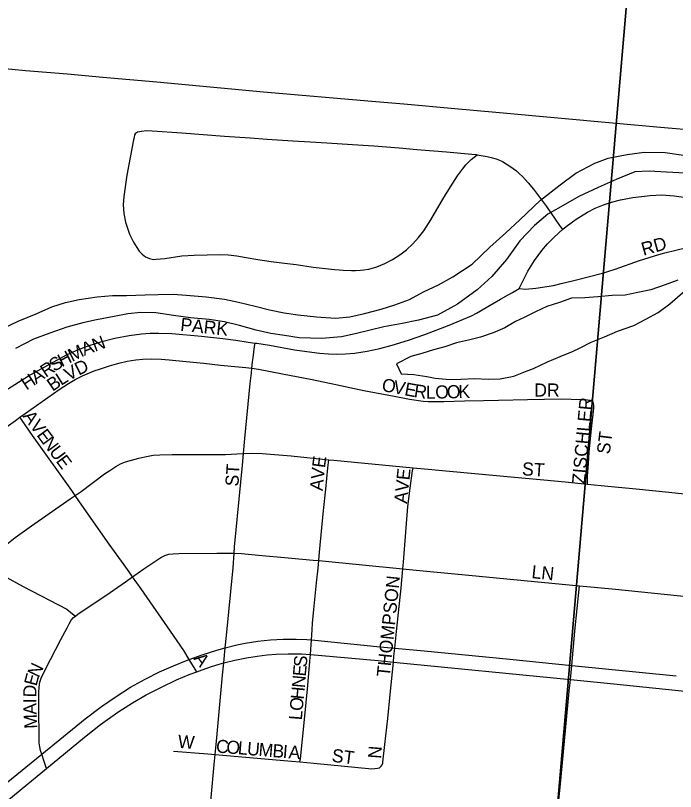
# Model space of a CAD drawing. Extents: x -209 to 4852, y 0 to 905.
# Drawn here: x 81.27 to 90.79, y 279.43 to 290.63 of the extents above; entities that cross this region are included whole.
import ezdxf

# ---------------------------------------------------------------- set-up
doc = ezdxf.new("R2010")
doc.units = 0
for name, color, linetype in [('GM_X_Airport_Location_Class_2', 7, 'Continuous'), ('GM_X_Airport_Location_Class_3', 7, 'Continuous'), ('GM_X_Corporation', 7, 'Continuous'), ('GM_X_Major_Lake', 7, 'Continuous'), ('GM_X_Major_River', 7, 'Continuous'), ('GM_X_Minor_River', 7, 'Continuous'), ('GM_X_US_Route', 7, 'Continuous')]:
    doc.layers.add(name, color=color, linetype=linetype)

msp = doc.modelspace()

# ---------------------------------------------------------------- linework, layer by layer
at = {"layer": 'GM_X_Airport_Location_Class_2'}
for points in [[(82.999, 288.935), (83.03, 288.951), (83.085, 288.964), (83.159, 288.971), (83.238, 288.965), (83.668, 288.938), (84.284, 288.892), (84.654, 288.865), (84.9, 288.847), (85.27, 288.823), (85.517, 288.809), (85.761, 288.795), (86.131, 288.77), (86.438, 288.749), (86.805, 288.721), (87.058, 288.696), (87.486, 288.665), (87.852, 288.63), (87.914, 288.624), (87.93, 288.622)], [(82.999, 288.935), (82.986, 288.907), (82.978, 288.87), (82.971, 288.836), (82.875, 288.328), (82.829, 288.021), (82.823, 287.897), (82.825, 287.835), (82.831, 287.773), (82.855, 287.651), (82.872, 287.591), (82.893, 287.533), (82.914, 287.475), (82.942, 287.416), (82.971, 287.36), (83.019, 287.282), (83.054, 287.232), (83.096, 287.186), (83.145, 287.15), (83.202, 287.124), (83.259, 287.112), (83.298, 287.114), (83.42, 287.127), (83.666, 287.161), (83.847, 287.171), (84.035, 287.177), (84.222, 287.18), (84.334, 287.177), (84.459, 287.161), (84.595, 287.138), (84.766, 287.11), (84.956, 287.083), (85.148, 287.059), (85.317, 287.037), (85.562, 287.001), (85.871, 286.965), (85.942, 286.959), (85.993, 286.957), (86.113, 286.952), (86.175, 286.952), (86.243, 286.955), (86.295, 286.96), (86.364, 286.972), (86.481, 287.006), (86.596, 287.052), (86.706, 287.11), (86.81, 287.177), (86.909, 287.251), (87.001, 287.334), (87.083, 287.427), (87.157, 287.526), (87.259, 287.682), (87.447, 288.003), (87.576, 288.213), (87.646, 288.315), (87.718, 288.415), (87.765, 288.474), (87.842, 288.553), (87.93, 288.622)], [(87.93, 288.622), (88.073, 288.598), (88.132, 288.584), (88.201, 288.565), (88.252, 288.545), (88.294, 288.523), (88.346, 288.491), (88.397, 288.458), (88.447, 288.424), (88.495, 288.388), (88.541, 288.348), (88.584, 288.306), (88.624, 288.261), (88.664, 288.215), (88.743, 288.124), (88.855, 287.973), (88.929, 287.874), (89.118, 287.603), (89.16, 287.544)], [(89.16, 287.544), (89.21, 287.586), (89.358, 287.692), (89.52, 287.795), (89.631, 287.853), (89.751, 287.899), (89.867, 287.938), (89.996, 287.969), (90.172, 288.004), (90.425, 288.035), (90.589, 288.042), (90.77, 288.029), (90.941, 288.004)], [(88.536, 286.693), (88.657, 286.942), (88.756, 287.096), (88.863, 287.238), (88.941, 287.336), (89.022, 287.419), (89.109, 287.501), (89.16, 287.544)], [(88.536, 286.693), (88.625, 286.684), (88.773, 286.695), (89.03, 286.737), (89.142, 286.764), (89.321, 286.808), (89.738, 286.913), (89.921, 286.971), (90.271, 287.097), (90.549, 287.181), (90.636, 287.206), (91.113, 287.323), (91.302, 287.354), (91.441, 287.367), (91.563, 287.367), (91.682, 287.366), (91.798, 287.364), (92.144, 287.334), (92.191, 287.33)], [(84.725, 285.905), (84.751, 285.902), (84.933, 285.873), (85.292, 285.807), (85.471, 285.781), (85.655, 285.758), (85.782, 285.747), (85.902, 285.743), (86.03, 285.747), (86.16, 285.758), (86.339, 285.789), (86.522, 285.827), (86.703, 285.875), (86.938, 285.946), (87.173, 286.026), (87.526, 286.164), (87.844, 286.297), (87.916, 286.334), (88.059, 286.416), (88.263, 286.537), (88.373, 286.6), (88.44, 286.636), (88.536, 286.693)], [(81.114, 285.214), (81.456, 285.433), (81.779, 285.612), (82.004, 285.734), (82.178, 285.812), (82.331, 285.867), (82.514, 285.928), (82.699, 285.977), (82.906, 286.015), (83.084, 286.039), (83.209, 286.046), (83.337, 286.048), (83.525, 286.043), (83.949, 286.003), (84.261, 285.969), (84.445, 285.944), (84.626, 285.919), (84.725, 285.905)], [(84.677, 285.543), (84.689, 285.635), (84.697, 285.693), (84.708, 285.775), (84.718, 285.855), (84.725, 285.905)], [(81.332, 284.834), (81.408, 284.889), (81.654, 285.063), (81.899, 285.235), (82.032, 285.322), (82.129, 285.379), (82.232, 285.431), (82.404, 285.504), (82.495, 285.534), (82.626, 285.578), (82.759, 285.616), (82.879, 285.642), (83.005, 285.663), (83.107, 285.672), (83.229, 285.677), (83.368, 285.672), (83.486, 285.662), (83.73, 285.639), (83.986, 285.614), (84.224, 285.588), (84.484, 285.562), (84.59, 285.552), (84.677, 285.543)], [(84.556, 284.31), (84.575, 284.527), (84.653, 285.321), (84.67, 285.475), (84.677, 285.543)], [(84.677, 285.543), (84.773, 285.53), (85.122, 285.46), (85.546, 285.38), (85.89, 285.306), (86.294, 285.222), (86.731, 285.136), (86.952, 285.096), (87.151, 285.065), (87.221, 285.061), (87.445, 285.063), (87.745, 285.069), (88.021, 285.074), (88.236, 285.079), (88.656, 285.09), (89.144, 285.098), (89.425, 285.092), (89.49, 285.088), (89.55, 285.08), (89.592, 285.067)], [(89.522, 283.869), (89.522, 283.938), (89.521, 283.984), (89.532, 284.169), (89.544, 284.332), (89.579, 284.668), (89.611, 284.967), (89.612, 285.002), (89.607, 285.032), (89.592, 285.067)], [(79.646, 283.329), (79.702, 283.435), (79.766, 283.54), (79.84, 283.638), (80.006, 283.822), (80.181, 283.998), (80.273, 284.079), (80.42, 284.193), (80.624, 284.334), (81.015, 284.61), (81.269, 284.789), (81.332, 284.834)], [(82.13, 283.706), (82.082, 283.776), (81.513, 284.572), (81.366, 284.785), (81.332, 284.834)], [(82.13, 283.706), (82.216, 283.764), (82.554, 284.016), (82.63, 284.068), (82.714, 284.126), (82.781, 284.161), (82.856, 284.191), (82.941, 284.217), (83.046, 284.245), (83.134, 284.264), (83.252, 284.285), (83.351, 284.294), (83.526, 284.296), (83.851, 284.298), (84.144, 284.298), (84.299, 284.298), (84.459, 284.305), (84.556, 284.31)], [(84.422, 282.871), (84.429, 282.965), (84.494, 283.654), (84.541, 284.143), (84.556, 284.31)], [(84.556, 284.31), (84.683, 284.318), (84.827, 284.313), (85.246, 284.277), (85.787, 284.222)], [(85.642, 282.766), (85.653, 282.89), (85.713, 283.49), (85.744, 283.798), (85.775, 284.106), (85.787, 284.222)], [(85.787, 284.222), (85.861, 284.214), (87.003, 284.105)], [(86.856, 282.646), (86.864, 282.743), (86.898, 283.175), (86.929, 283.545), (86.961, 283.812), (86.997, 284.062), (87.003, 284.105)], [(87.003, 284.105), (87.22, 284.084), (87.529, 284.054), (88.518, 283.967), (88.888, 283.932), (89.197, 283.902), (89.522, 283.869)], [(89.522, 283.869), (89.814, 283.839), (90.223, 283.801), (90.694, 283.755), (91.146, 283.705), (91.28, 283.69)], [(80.859, 282.675), (80.915, 282.758), (80.969, 282.823), (81.046, 282.911), (81.143, 283.004), (81.262, 283.101), (81.499, 283.269), (82.057, 283.656), (82.13, 283.706)], [(82.957, 282.534), (82.909, 282.602), (82.835, 282.704), (82.621, 283.005), (82.193, 283.612), (82.13, 283.706)], [(82.957, 282.534), (83.12, 282.648), (83.365, 282.812), (83.422, 282.84), (83.479, 282.857), (83.542, 282.864), (83.626, 282.869), (84.171, 282.873), (84.35, 282.875), (84.422, 282.871)], [(84.293, 281.507), (84.311, 281.685), (84.407, 282.662), (84.422, 282.871)], [(84.422, 282.871), (84.53, 282.866), (84.775, 282.845), (85.201, 282.805), (85.564, 282.773), (85.642, 282.766)], [(85.537, 281.621), (85.547, 281.768), (85.553, 281.861), (85.566, 282.013), (85.609, 282.443), (85.632, 282.658), (85.642, 282.766)], [(85.642, 282.766), (86.856, 282.646)], [(80.859, 282.675), (80.892, 282.657), (81.378, 282.392), (82.008, 282.063), (82.091, 281.996), (82.131, 281.965)], [(86.742, 281.504), (86.766, 281.744), (86.83, 282.373), (86.856, 282.646)], [(86.856, 282.646), (87.001, 282.632), (87.955, 282.539), (89.404, 282.402)], [(82.131, 281.965), (82.173, 281.997), (82.31, 282.087), (82.632, 282.308), (82.853, 282.462), (82.957, 282.534)], [(83.774, 281.34), (83.696, 281.47), (83.502, 281.748), (83.079, 282.359), (82.957, 282.534)], [(89.292, 281.253), (89.337, 281.747), (89.404, 282.402)], [(89.404, 282.402), (89.874, 282.358), (90.863, 282.259), (91.136, 282.233)], [(81.647, 279.973), (81.63, 280.028), (81.619, 280.08), (81.611, 280.136), (81.606, 280.703), (81.605, 280.861), (81.608, 280.938), (81.62, 281.01), (81.637, 281.07), (81.667, 281.132), (81.771, 281.338), (81.922, 281.626), (82.011, 281.796), (82.043, 281.856), (82.072, 281.905), (82.104, 281.945), (82.131, 281.965)], [(85.522, 281.409), (85.537, 281.621)], [(84.273, 281.293), (84.293, 281.507)], [(86.72, 281.302), (86.728, 281.388), (86.742, 281.504)], [(85.372, 279.861), (85.377, 279.904), (85.436, 280.475), (85.486, 280.966), (85.515, 281.314), (85.522, 281.409)], [(83.882, 281.163), (83.814, 281.276), (83.774, 281.34)], [(84.147, 279.968), (84.167, 280.159), (84.256, 281.111), (84.273, 281.293)], [(86.517, 279.777), (86.542, 279.801), (86.557, 279.821), (86.565, 279.841), (86.569, 279.858), (86.597, 280.113), (86.637, 280.488), (86.672, 280.833), (86.72, 281.302)], [(89.273, 281.052), (89.292, 281.253)], [(88.949, 277.487), (88.954, 277.563), (88.965, 277.73), (89.045, 278.652), (89.096, 279.21), (89.142, 279.647), (89.257, 280.882), (89.273, 281.052)], [(83.545, 280.015), (84.043, 279.977), (84.147, 279.968)], [(81.713, 279.765), (81.681, 279.867), (81.647, 279.973)], [(83.949, 277.813), (83.957, 277.901), (83.996, 278.346), (84.017, 278.564), (84.041, 278.812), (84.132, 279.823), (84.147, 279.968)], [(84.147, 279.968), (84.261, 279.959), (85.25, 279.873), (85.372, 279.861)], [(85.372, 279.861), (85.571, 279.841), (86.41, 279.761), (86.451, 279.764), (86.49, 279.771), (86.517, 279.777)]]:
    msp.add_lwpolyline(points, dxfattribs=at)
at = {"layer": 'GM_X_Corporation'}
for points in [[(81.133, 279.553), (81.647, 279.973), (82.273, 280.483), (82.509, 280.661), (82.72, 280.807), (82.929, 280.938), (83.138, 281.057), (83.343, 281.161), (83.548, 281.249), (83.734, 281.325), (83.774, 281.34), (83.962, 281.407), (84.172, 281.474), (84.293, 281.507), (84.462, 281.551), (84.581, 281.575), (84.763, 281.604), (84.947, 281.624), (85.131, 281.634), (85.316, 281.634), (85.472, 281.627), (85.537, 281.621), (86.53, 281.524), (86.742, 281.504), (87.164, 281.463), (88.397, 281.343), (89.292, 281.253), (90.799, 281.101)], [(81.713, 279.765), (82.265, 280.219), (82.496, 280.402), (82.742, 280.578), (82.958, 280.716), (83.155, 280.828), (83.374, 280.941), (83.589, 281.044), (83.773, 281.121), (83.882, 281.163), (83.96, 281.192), (84.093, 281.239), (84.205, 281.273), (84.273, 281.293), (84.434, 281.329), (84.598, 281.363), (84.754, 281.387), (84.898, 281.405), (85.028, 281.415), (85.202, 281.421), (85.395, 281.419), (85.522, 281.409), (85.686, 281.397), (86.499, 281.324), (86.72, 281.302), (89.273, 281.052), (89.9, 280.99), (91.065, 280.87)], [(79.133, 277.839), (79.243, 277.885), (79.406, 277.968), (79.692, 278.147), (79.805, 278.229), (80.068, 278.418), (80.366, 278.655), (80.378, 278.665), (81.363, 279.476), (81.713, 279.765)]]:
    msp.add_lwpolyline(points, dxfattribs=at)
at = {"layer": 'GM_X_Major_Lake'}
for points in [[(81.076, 286.111), (81.306, 286.219), (81.567, 286.327), (81.79, 286.428), (81.988, 286.492), (82.187, 286.533), (82.446, 286.573), (82.666, 286.59), (82.871, 286.593), (83.137, 286.602), (83.327, 286.605), (83.54, 286.608), (83.729, 286.595), (84.017, 286.573), (84.282, 286.537), (84.486, 286.494), (84.727, 286.435), (84.931, 286.385), (85.143, 286.342), (85.339, 286.314), (85.612, 286.285), (85.885, 286.263), (86.09, 286.281), (86.304, 286.33), (86.541, 286.392), (86.739, 286.456), (86.954, 286.535), (87.154, 286.644), (87.369, 286.745), (87.577, 286.862), (87.854, 287.045), (88.111, 287.29), (88.343, 287.497), (88.545, 287.683), (88.84, 287.965), (89.127, 288.186), (89.351, 288.355), (89.627, 288.501), (89.819, 288.572), (90.094, 288.627), (90.337, 288.659), (90.641, 288.652), (90.906, 288.615)], [(90.93, 288.356), (90.657, 288.37), (90.407, 288.384), (90.201, 288.373), (89.933, 288.266), (89.672, 288.15), (89.396, 288.02), (89.203, 287.91), (88.949, 287.764), (88.756, 287.602), (88.545, 287.379), (88.349, 287.11), (88.138, 286.864), (87.929, 286.671), (87.643, 286.465), (87.358, 286.305), (87.083, 286.235), (86.847, 286.187), (86.58, 286.141), (86.382, 286.092), (86.168, 286.036), (85.969, 285.995), (85.688, 285.972), (85.362, 285.979), (85.15, 286.015), (84.953, 286.042), (84.742, 286.093), (84.501, 286.159), (84.282, 286.21), (84.062, 286.246), (83.79, 286.267), (83.548, 286.303), (83.29, 286.34), (83.078, 286.345), (82.888, 286.326), (82.689, 286.286), (82.438, 286.238), (82.239, 286.197), (82.01, 286.134), (81.765, 286.049), (81.528, 285.963), (81.266, 285.825)]]:
    msp.add_lwpolyline(points, dxfattribs=at)
at = {"layer": 'GM_X_Major_River'}
for points in [[(90.822, 286.812), (90.64, 286.745), (90.435, 286.671), (90.245, 286.635), (90.063, 286.598), (89.874, 286.592), (89.67, 286.57), (89.481, 286.557), (89.291, 286.551), (89.117, 286.491), (88.935, 286.432), (88.768, 286.357), (88.608, 286.275)], [(90.281, 286.204), (90.363, 286.247), (90.538, 286.344), (90.706, 286.472), (91.071, 286.788)], [(88.608, 286.275), (88.479, 286.215), (88.327, 286.125), (88.16, 286.05), (87.978, 285.991), (87.804, 285.947), (87.629, 285.91), (87.462, 285.851), (87.296, 285.806), (87.129, 285.754), (86.97, 285.71), (86.765, 285.605)], [(86.765, 285.605), (86.831, 285.461), (87.013, 285.452), (87.202, 285.42), (87.323, 285.396), (87.535, 285.379), (87.693, 285.386), (87.89, 285.392), (88.087, 285.383), (88.261, 285.389), (88.458, 285.426), (88.625, 285.493), (88.739, 285.538), (88.944, 285.635), (89.126, 285.709), (89.301, 285.784), (89.414, 285.836), (89.574, 285.918), (89.764, 285.993), (89.953, 286.075), (90.189, 286.157), (90.281, 286.204)]]:
    msp.add_lwpolyline(points, dxfattribs=at)
at = {"layer": 'GM_X_Minor_River'}
for points in [[(70.559, 299.335), (90.648, 297.385), (88.927, 277.384), (68.709, 279.29)], [(90.648, 297.385), (110.863, 295.32), (108.909, 275.428), (88.927, 277.384)]]:
    msp.add_lwpolyline(points, close=True, dxfattribs=at)
at = {"layer": 'GM_X_US_Route'}
msp.add_lwpolyline([(91.137, 288.967), (90.572, 289.017), (89.934, 289.071), (88.197, 289.23), (87.604, 289.283), (86.869, 289.349), (86.408, 289.39), (84.845, 289.526), (83.306, 289.667), (82.527, 289.737), (82.02, 289.783), (81.717, 289.808), (81.41, 289.833), (81.011, 289.872)], dxfattribs=at)

# ---------------------------------------------------------------- texts
at = {"layer": 'GM_X_Airport_Location_Class_3'}
for s, height, rotation, p in [('RD', 0.1894, 15.5291, (90.326, 287.164)), ('PARK', 0.1894, 353.9259, (83.639, 286.082)), ('N', 0.189, 20.6405, (82.414, 285.777)), ('M', 0.189, 26.2229, (82.084, 285.63)), ('A', 0.189, 21.1317, (82.259, 285.717)), ('H', 0.189, 27.1223, (81.936, 285.554)), ('R', 0.189, 33.4498, (81.704, 285.401)), ('S', 0.189, 33.4572, (81.83, 285.484)), ('V', 0.189, 28.5599, (82.035, 285.355)), ('D', 0.189, 26.3109, (82.18, 285.433)), ('A', 0.189, 33.4233, (81.565, 285.309)), ('H', 0.189, 33.4536, (81.426, 285.217)), ('B', 0.189, 34.4985, (81.803, 285.201)), ('L', 0.189, 32.182, (81.925, 285.285)), ('O', 0.189, 349.3844, (86.542, 285.215)), ('V', 0.189, 349.3756, (86.706, 285.184)), ('E', 0.189, 349.3921, (86.87, 285.153)), ('R', 0.189, 351.4215, (87.008, 285.127)), ('L', 0.189, 359.9073, (87.187, 285.103)), ('O', 0.189, 1.277, (87.325, 285.103)), ('O', 0.189, 1.3113, (87.492, 285.106)), ('K', 0.189, 1.3114, (87.658, 285.11)), ('DR', 0.1894, 0, (88.752, 285.132)), ('ZISCHLER', 0.1894, 84.8088, (89.483, 283.864)), ('A', 0.189, 305.6851, (81.366, 284.848)), ('V', 0.189, 306.5945, (81.465, 284.71)), ('E', 0.189, 306.6602, (81.565, 284.576)), ('ST', 0.1894, 82.8783, (89.84, 284.294)), ('N', 0.189, 306.6736, (81.644, 284.469)), ('U', 0.189, 306.6557, (81.744, 284.335)), ('E', 0.189, 306.6774, (81.843, 284.201)), ('E', 0.189, 82.631, (85.732, 284.096)), ('ST', 0.1894, 86.4254, (84.483, 283.832)), ('ST', 0.1894, 356.4262, (88.571, 283.998)), ('V', 0.189, 84.4177, (85.716, 283.932)), ('AVE', 0.1894, 84.0895, (86.916, 283.583)), ('A', 0.189, 84.4177, (85.7, 283.766)), ('LN', 0.1894, 353.9946, (88.706, 282.514)), ('THOMPSON', 0.1894, 84.1628, (86.666, 281.083)), ('A', 0.189, 306.8743, (83.83, 281.351)), ('S', 0.189, 84.7821, (85.467, 281.222)), ('N', 0.189, 64.3929, (81.601, 281.066)), ('E', 0.189, 84.8006, (85.455, 281.089)), ('E', 0.189, 75.0492, (81.57, 280.946)), ('N', 0.189, 84.8005, (85.44, 280.923)), ('D', 0.189, 88.6449, (81.567, 280.791)), ('H', 0.189, 84.7917, (85.425, 280.757)), ('O', 0.189, 84.857, (85.41, 280.591)), ('I', 0.189, 90.5681, (81.568, 280.709)), ('A', 0.189, 92.2959, (81.575, 280.544)), ('L', 0.189, 85.5699, (85.399, 280.459)), ('M', 0.189, 92.5505, (81.584, 280.344)), ('W', 0.189, 355.6039, (83.605, 280.065)), ('C', 0.189, 355.3312, (84.155, 279.998)), ('O', 0.189, 355.318, (84.304, 279.986)), ('L', 0.189, 355.3027, (84.47, 279.973)), ('U', 0.189, 355.318, (84.603, 279.962)), ('M', 0.189, 355.3115, (84.769, 279.948)), ('B', 0.189, 355.3176, (84.969, 279.932)), ('I', 0.189, 355.3162, (85.118, 279.92)), ('A', 0.189, 355.6123, (85.202, 279.913)), ('ST', 0.1894, 352.8783, (85.823, 279.865)), ('N', 0.189, 85.6591, (86.541, 279.903))]:
    msp.add_text(s, height=height, rotation=rotation, dxfattribs=at).set_placement(p)

doc.saveas('drawing.dxf')
